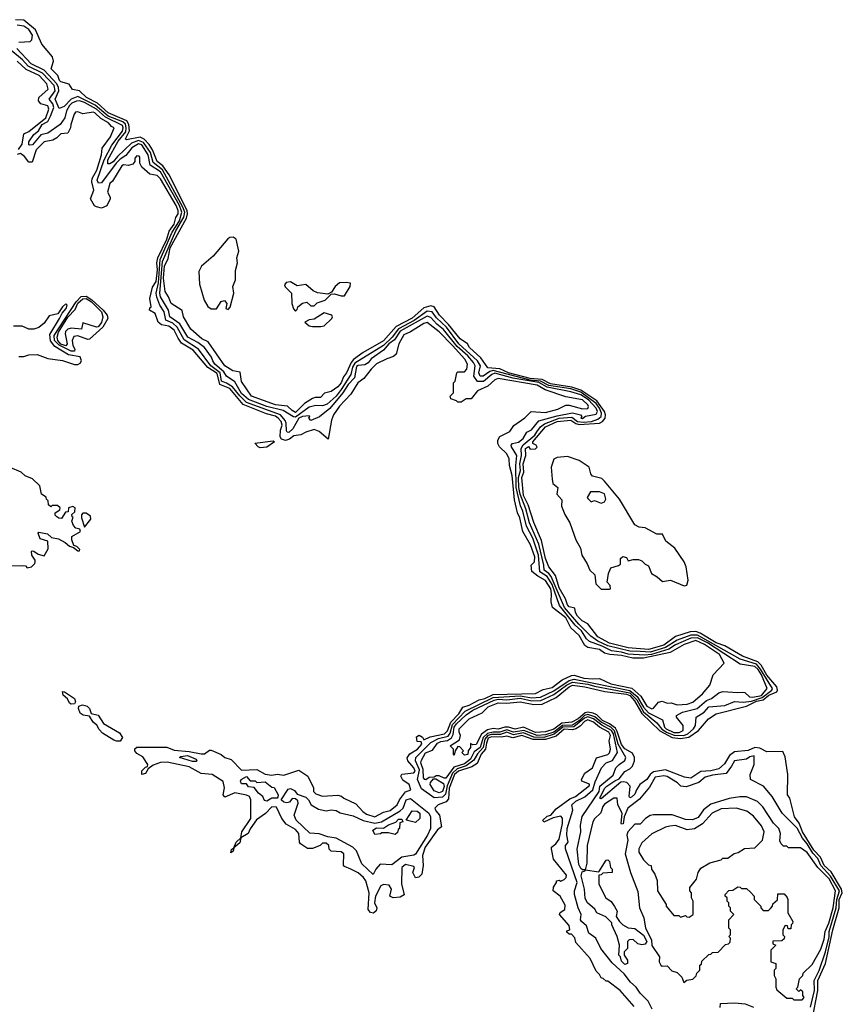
# Model space of a CAD drawing. Extents: x 2737310 to 2869991, y 870230 to 1012730.
# Tile 343 of 479: x 2788751 to 2793623, y 971984 to 977816. Entities that reach past the tile are written whole.
import ezdxf

# ---------------------------------------------------------------- set-up
doc = ezdxf.new("R2010")
doc.units = 0

msp = doc.modelspace()

# ---------------------------------------------------------------- linework, layer by layer
at = {"layer": '0CON02XD'}
for points in [[(2789381.2, 977118.8), (2789401.7, 977158.3), (2789397.8, 977195), (2789385, 977215.7), (2789275, 977263.5), (2789211.5, 977321.5), (2789145.8, 977355), (2789105, 977393.8), (2789063, 977403), (2789043, 977433), (2788995, 977446.7), (2788986.7, 977455), (2788977.5, 977485), (2788937.5, 977525), (2788950.7, 977569.3), (2788945.7, 977595.7), (2788881.4, 977671.4), (2788844.2, 977755), (2788775, 977812.5), (2788725, 977815.7)], [(2788745, 977682.5), (2788813, 977687), (2788823.6, 977696.4), (2788826, 977725), (2788805, 977758), (2788775, 977777.5), (2788735, 977784)], [(2788933.5, 977245), (2788952.2, 977295), (2788946.9, 977316.9), (2788926.2, 977345), (2788960.6, 977395), (2788954.3, 977425), (2788885, 977498.1), (2788800.5, 977540.5), (2788767.5, 977577.5), (2788698, 977635)], [(2791814.4, 975375), (2791836, 975404), (2791858.2, 975421.8), (2791945, 975454.6), (2792021.8, 975461.8), (2792055, 975436.5), (2792088.1, 975431.9), (2792137.5, 975435), (2792175, 975450), (2792194.2, 975465), (2792197.5, 975485), (2792185.4, 975515), (2792165, 975542.2), (2792075, 975608.7), (2792015, 975628.7), (2791885, 975649.4), (2791835, 975675.3), (2791775, 975680.7), (2791555, 975738.2), (2791535, 975732.2), (2791495, 975704.2), (2791477.5, 975705), (2791470.8, 975725), (2791480, 975765), (2791462.9, 975795), (2791351.4, 975895), (2791278.6, 975995), (2791219.1, 976049.1), (2791194.4, 976084.4), (2791165, 976089.4), (2791086.6, 976033.4), (2790994.2, 975985), (2790957.1, 975935), (2790905, 975886.9), (2790735, 975781.4), (2790722.7, 975757.3), (2790712.9, 975715), (2790655, 975626), (2790625, 975586), (2790571.7, 975538.3), (2790545, 975528), (2790505, 975531.2), (2790465, 975520), (2790385, 975461.5), (2790372.9, 975462.9), (2790310.9, 975500.9), (2790215, 975525.6), (2790105, 975565.7), (2790065, 975602.5), (2790025, 975670), (2789975, 975703.3), (2789959.6, 975729.6), (2789906.2, 975775), (2789894.2, 975795), (2789887, 975817), (2789845, 975873.8), (2789805, 975904.2), (2789746.2, 975935), (2789700, 976015), (2789639.2, 976055), (2789632.9, 976095), (2789585.7, 976175), (2789580, 976195), (2789596.3, 976383.7), (2789674.6, 976565), (2789723.4, 976646.6), (2789727.9, 976675), (2789717.7, 976705), (2789596.8, 976926.8), (2789540.8, 976970.8), (2789525, 977030), (2789485, 977088.5), (2789455, 977099.5), (2789413.8, 977085), (2789329.2, 977005), (2789305, 976974.3), (2789285, 976961.2), (2789272.7, 976962.7), (2789272.9, 976985), (2789334.7, 977095.3), (2789378.7, 977151.3), (2789382.1, 977175), (2789377.2, 977197.2), (2789361.2, 977211.2), (2789275.7, 977245), (2789198.7, 977308.7), (2789095, 977360), (2789055, 977345.8), (2789015, 977300.8), (2788985, 977290), (2788960, 977345), (2788982.2, 977395), (2788981.1, 977415), (2788970.6, 977435), (2788896.2, 977516.2), (2788818.8, 977555), (2788733.8, 977645)], [(2788743, 977047), (2788765, 977077.5), (2788775, 977140), (2788805, 977153.3), (2788905, 977234.2), (2788923.8, 977285), (2788916.7, 977305), (2788875, 977317.5), (2788862.5, 977335), (2788863.3, 977355), (2788920, 977405), (2788912, 977435), (2788866, 977485), (2788790, 977520), (2788735, 977569.2)], [(2792496.7, 971955), (2792473, 972003), (2792425, 972050), (2792402.5, 972085), (2792367.5, 972115), (2792330, 972165), (2792259.7, 972229.7), (2792193.3, 972315), (2792162.5, 972375), (2792122.5, 972405), (2792108.3, 972448.3), (2792077.5, 972475), (2792072.5, 972485), (2792076.7, 972515), (2792057.5, 972555), (2792037.5, 972635), (2792037.5, 972655), (2792052.5, 972705), (2791982.5, 972905), (2791982.5, 972925), (2792000, 972945), (2791991.2, 972985), (2791992.9, 973025), (2792026.1, 973133.9), (2792020, 973165), (2792045, 973186), (2792098.1, 973211.9), (2792146.2, 973255), (2792158.6, 973301.4), (2792196.7, 973385), (2792225, 973413.3), (2792262.5, 973427.5), (2792291.2, 973475), (2792268.2, 973585), (2792255.5, 973605), (2792197.7, 973637.7), (2792150, 973675), (2792115, 973686.1), (2792095, 973677.9), (2792033.1, 973626.9), (2791967.5, 973625), (2791917, 973583), (2791855.8, 973564.2), (2791795, 973566.6), (2791735, 973591.5), (2791675, 973580.8), (2791635, 973595.4), (2791598.2, 973581.8), (2791545, 973582.2), (2791524, 973576), (2791506.1, 973555), (2791495.8, 973504.2), (2791461.7, 973468.3), (2791440.8, 973429.2), (2791395, 973395.5), (2791341.4, 973378.6), (2791315, 973352.2), (2791282.9, 973277.1), (2791272, 973228), (2791255, 973211.4), (2791205, 973206), (2791129.7, 973259.7), (2791107.1, 973315), (2791117.8, 973372.2), (2791095.8, 973425), (2791096.2, 973445), (2791185.6, 973534.4), (2791231.9, 973558.1), (2791288.8, 973571.2), (2791300.6, 973589.4), (2791315, 973641.4), (2791389.4, 973720.6), (2791555, 973800.4), (2791715, 973811.1), (2791785, 973800), (2791835, 973803.3), (2791915, 973840), (2792005, 973902.5), (2792035, 973909.5), (2792365, 973842.5), (2792407.3, 973807.3), (2792445, 973742.9), (2792475, 973710), (2792558.3, 973668.3), (2792570, 973625), (2792580, 973615), (2792625, 973594.5), (2792657.2, 973592.8), (2792680, 973605), (2792680, 973635), (2792640, 973685), (2792640, 973695), (2792676.1, 973713.9), (2792762.5, 973735), (2792817.7, 973782.3), (2792847.5, 973795), (2792891.7, 973828.3), (2792915, 973837.5), (2793005, 973830), (2793033, 973833), (2793045, 973830), (2793072.5, 973805), (2793093, 973803), (2793145, 973813.8), (2793177.5, 973855), (2793144.5, 973935), (2793125, 973966.7), (2793105.3, 973985.3), (2793018.3, 973998.3), (2792825, 974124.5), (2792765, 974153.8), (2792725, 974152.5), (2792635, 974113.3), (2792595, 974087.3), (2792493.4, 974056.6), (2792451.5, 974051.5), (2792355, 974057.5), (2792315, 974070), (2792255, 974078.1), (2792201.2, 974105), (2792125, 974132.5), (2792107.6, 974147.6), (2792078.6, 974195), (2792040.4, 974230.4), (2791947.5, 974345), (2791905, 974470), (2791875, 974517.1), (2791831.9, 974545), (2791824.4, 974645), (2791789.4, 974745), (2791751.9, 974815), (2791730.6, 974905), (2791716.4, 974936.4), (2791691.2, 975045), (2791689.2, 975175), (2791695.8, 975235), (2791663.3, 975285), (2791662.5, 975295), (2791670, 975305), (2791706, 975314), (2791732.5, 975335), (2791755, 975372.5), (2791783, 975387), (2791825, 975438.8), (2791935, 975470), (2792025, 975487.1), (2792072.5, 975475), (2792080, 975465), (2792073.3, 975455), (2792085, 975453.8), (2792101.7, 975468.3), (2792165, 975478.8), (2792172.5, 975495), (2792165.6, 975515), (2792118.9, 975565), (2792075, 975593.5), (2792015, 975612.2), (2791875, 975639.6), (2791825, 975666.4), (2791671.7, 975691.7), (2791565, 975721.1), (2791546.2, 975715), (2791496.8, 975673.2), (2791463, 975673), (2791440.8, 975705), (2791447.5, 975765), (2791439.2, 975785), (2791404.2, 975825), (2791340.9, 975880.9), (2791261.2, 975981.2), (2791222, 976012), (2791185, 976052), (2791165, 976060), (2791005, 975970.6), (2790970.9, 975919.1), (2790938, 975895), (2790905, 975857.5), (2790833.2, 975806.8), (2790815, 975783.8), (2790795, 975772), (2790755, 975768.1), (2790745, 975761.2), (2790734.2, 975695), (2790695.8, 975655), (2790665.4, 975604.6), (2790587.6, 975512.4), (2790527, 975463), (2790475, 975442.5), (2790462.5, 975455), (2790470, 975465), (2790465, 975470), (2790425.7, 975465.7), (2790405, 975456.2), (2790368, 975392), (2790345, 975371.2), (2790335, 975372.5), (2790330.8, 975380.8), (2790329.4, 975425), (2790322.5, 975442.5), (2790295.5, 975475.5), (2790095, 975547.8), (2790055, 975586.9), (2790011.9, 975641.9), (2789975, 975663.5), (2789946, 975675), (2789937.8, 975725), (2789882.9, 975765), (2789810, 975865), (2789725, 975918.6), (2789682.5, 975995), (2789657.8, 976017.8), (2789615.7, 976035.7), (2789607.1, 976085), (2789580.8, 976125), (2789562.2, 976172.2), (2789560, 976195), (2789572.2, 976257.8), (2789582.3, 976395), (2789653, 976557), (2789696.4, 976625), (2789711.2, 976675), (2789696.9, 976715), (2789585.5, 976915), (2789523.6, 976953.6), (2789511.1, 977015), (2789475, 977074.2), (2789455, 977080), (2789415, 977055.8), (2789378.9, 977011.1), (2789345, 976990), (2789321.9, 976965), (2789235, 976850), (2789218.3, 976848.3), (2789210, 976865), (2789250.5, 976985), (2789297.1, 977072.9), (2789360.6, 977155), (2789364.4, 977175), (2789359.8, 977189.8), (2789258.2, 977238.2), (2789205, 977286.4), (2789133.8, 977325), (2789105.8, 977334.2), (2789087, 977333), (2789058.9, 977321.1), (2789045, 977307.5), (2789028.6, 977275), (2789018.8, 977235), (2788991.2, 977195), (2788917.1, 977142.9), (2788876.2, 977133.8), (2788826, 977075), (2788811.7, 977071.7), (2788804, 977075), (2788805, 977092.5), (2788834.2, 977135), (2788862, 977158), (2788884.7, 977195.3), (2788917.3, 977212.7), (2788933.5, 977245)], [(2791966, 973055), (2791966.4, 973086.4), (2791955, 973097.5), (2791911.2, 973088.8), (2791855, 973063.3), (2791850, 973075), (2791875, 973098.8), (2791896.7, 973103.3), (2791928.3, 973141.7), (2792009.5, 973200.5), (2792043.3, 973215), (2792125, 973280), (2792125, 973287.5), (2792080, 973305), (2792077.5, 973315), (2792097, 973353), (2792142.5, 973385), (2792167, 973443), (2792235, 973463.3), (2792245, 973472.5), (2792250, 973495), (2792242, 973545), (2792249.2, 973575), (2792240, 973595), (2792185.4, 973625.4), (2792148.8, 973655), (2792115, 973668.1), (2792095, 973658.9), (2792069.6, 973630.4), (2792045.5, 973614.5), (2792025, 973609.6), (2791975, 973613.5), (2791927.3, 973572.7), (2791865, 973552.1), (2791792.5, 973552.5), (2791725, 973575.5), (2791671.7, 973561.7), (2791635, 973572), (2791603.7, 973566.3), (2791545, 973568.9), (2791525, 973560.6), (2791515, 973530), (2791510, 973495), (2791483.1, 973465), (2791460, 973410), (2791429.4, 973390.6), (2791350, 973365), (2791326.9, 973345), (2791295, 973263.3), (2791290, 973200), (2791276.1, 973183.9), (2791230, 973165), (2791210, 973145), (2791215, 973130), (2791237.5, 973105), (2791250, 973035), (2791225, 973017.5), (2791152, 972915), (2791136.2, 972865), (2791140, 972805), (2791132.5, 972755), (2791115, 972737.5), (2791095, 972732.5), (2791080, 972765), (2791090, 972795), (2791085, 972800), (2791035, 972812.5), (2791013.3, 972795), (2791013, 972697), (2791028.3, 972631.7), (2791005, 972617.5), (2790963.6, 972613.6), (2790942.5, 972625), (2790952.5, 972665), (2790939.3, 972689.3), (2790905, 972692.5), (2790890, 972685), (2790857.5, 972625), (2790852.5, 972585), (2790866.1, 972556.1), (2790861.7, 972538.3), (2790846.4, 972523.6), (2790828.3, 972528.3), (2790814, 972545), (2790820, 972645), (2790800, 972715), (2790786.7, 972735), (2790755, 972762.5), (2790712.5, 972785), (2790675, 972800), (2790668.3, 972808.3), (2790670, 972875), (2790655, 972887.5), (2790595, 972890), (2790583, 972903), (2790582.5, 972925), (2790565, 972937.5), (2790545, 972937.5), (2790530, 972925), (2790485, 972907.5), (2790455, 972907.5), (2790413.6, 972933.6), (2790407.5, 972945), (2790403.3, 972995), (2790385, 973020), (2790330, 973050), (2790302.5, 973085), (2790271.7, 973151.7), (2790245, 973152.5), (2790205.9, 973114.1), (2790154.1, 973075.9), (2790116.4, 973023.6), (2790103.3, 972995), (2790060, 972970), (2790055, 972940), (2790020, 972910), (2790015, 972890), (2790001.7, 972881.7), (2790005, 972900), (2790020, 972910), (2790032.5, 972945), (2790060, 972970), (2790066.7, 973005), (2790120, 973085), (2790120, 973195), (2790112.5, 973215), (2790095, 973223.3), (2790025, 973236), (2789965, 973210), (2789956.7, 973225), (2789963.8, 973265), (2789955, 973302.5), (2789890, 973345), (2789825, 973350), (2789755, 973391.2), (2789625, 973418.8), (2789583.9, 973416.1), (2789540.7, 973399.3), (2789512.5, 973377.5), (2789495, 973350), (2789474.2, 973344.2), (2789475, 973367.5), (2789495, 973387.5), (2789508.3, 973391.7), (2789510, 973405), (2789479.3, 973449.3), (2789445, 973470), (2789433.3, 973485), (2789433.3, 973496.7), (2789444, 973506), (2789623, 973507), (2789665, 973490), (2789755, 973482), (2789825, 973467.5), (2789845, 973467.5), (2789875, 973490), (2789885, 973490), (2789943.6, 973463.6), (2789966.4, 973446.4), (2790003.6, 973433.6), (2790065, 973370), (2790155, 973373.8), (2790205, 973346.7), (2790245, 973340), (2790275, 973346.7), (2790315, 973340), (2790405, 973370), (2790457.5, 973335), (2790490, 973265), (2790490, 973245), (2790505, 973230), (2790545, 973217.5), (2790635, 973222.5), (2790657, 973217), (2790670, 973205), (2790740.7, 973170.7), (2790782.5, 973125), (2790805, 973110), (2790853.9, 973093.9), (2790905, 973122.5), (2790945, 973131.2), (2790985.6, 973164.4), (2791001.2, 973195), (2791035, 973242.5), (2791067.5, 973255), (2791057.5, 973285), (2791020.7, 973310.7), (2791007.5, 973335), (2791013.6, 973346.4), (2791085, 973354), (2791093.8, 973365), (2791086, 973385), (2791048.8, 973425), (2791046.4, 973443.6), (2791062, 973468), (2791106.7, 973495), (2791132.5, 973525), (2791128.3, 973538.3), (2791105, 973540), (2791101.7, 973568.3), (2791117, 973577), (2791136.4, 973566.4), (2791145, 973550), (2791182.5, 973567.5), (2791266.2, 973585), (2791285, 973603.8), (2791304.6, 973655.4), (2791352.5, 973705), (2791375.7, 973744.3), (2791412.5, 973755), (2791471.9, 973788.1), (2791505, 973795.6), (2791555, 973819.4), (2791805, 973824.2), (2791851.2, 973848.8), (2791905, 973860.8), (2791964.4, 973905.6), (2792018.3, 973931.7), (2792035, 973934.2), (2792092.5, 973915), (2792145, 973911.4), (2792185, 973913.8), (2792252.8, 973882.8), (2792375.4, 973855.4), (2792428.8, 973808.8), (2792465, 973748.8), (2792495, 973733.3), (2792505, 973737.5), (2792535, 973772.5), (2792555, 973780), (2792585, 973767.5), (2792609.3, 973769.3), (2792645, 973756.7), (2792705, 973761.2), (2792737.3, 973772.7), (2792795, 973823.3), (2792837.5, 973875), (2792857.5, 973935), (2792922.5, 974005), (2792895.4, 974055.4), (2792806, 974115), (2792755, 974137.8), (2792686.2, 974115), (2792603.4, 974066.6), (2792445, 974033.1), (2792383.2, 974033.2), (2792315, 974050.6), (2792245.6, 974055.6), (2792214.4, 974064.4), (2792185, 974085.8), (2792115, 974096.2), (2792098.8, 974108.8), (2792065, 974168.8), (2792015, 974213.3), (2791985, 974272), (2791906, 974335), (2791897.7, 974367.7), (2791900.8, 974415), (2791895.6, 974445), (2791865, 974493.8), (2791818.8, 974518.8), (2791785, 974547.5), (2791780, 974585), (2791800, 974605), (2791801.2, 974635), (2791775.8, 974705), (2791731.2, 974785), (2791712, 974865), (2791698.8, 974895), (2791682.3, 974972.3), (2791668.1, 975115), (2791651.2, 975175), (2791650, 975215), (2791636.7, 975245), (2791592.5, 975285), (2791582.5, 975305), (2791582.5, 975325), (2791593.6, 975346.4), (2791653, 975377), (2791677, 975413), (2791743, 975457), (2791780, 975495), (2791865, 975490), (2791938.3, 975508.3), (2791985, 975532.5), (2792005, 975532.5), (2792085, 975511.2), (2792115, 975513.3), (2792120, 975525), (2792116.2, 975535), (2792085, 975563.8), (2791985, 975582.5), (2791863.1, 975623.1), (2791815, 975650.8), (2791585, 975690), (2791565, 975683.3), (2791524.1, 975645.9), (2791461.7, 975618.3), (2791425, 975570), (2791395, 975570), (2791365, 975550), (2791345, 975550), (2791338.3, 975558.3), (2791305, 975570), (2791300, 975585), (2791320, 975605), (2791320, 975665), (2791330, 975675), (2791340, 975725), (2791345, 975730), (2791385, 975730), (2791400, 975745), (2791402.5, 975775), (2791388, 975805), (2791315, 975885.7), (2791235, 975966.7), (2791165, 976021.2), (2791145, 976016.2), (2791065, 975966.7), (2791025, 975950), (2790996.7, 975895), (2790980, 975835), (2790965, 975820), (2790925, 975807.5), (2790865, 975777.5), (2790832.5, 975745), (2790789.3, 975690.7), (2790753.3, 975665), (2790713, 975597), (2790645, 975527.5), (2790610, 975475), (2790597, 975443), (2790578.3, 975331.7), (2790525, 975377.5), (2790495, 975387.5), (2790445, 975373.3), (2790415, 975357.5), (2790375, 975350), (2790349.2, 975330.8), (2790325, 975322.5), (2790302, 975332), (2790293.3, 975345), (2790295.7, 975385), (2790305.6, 975415), (2790300, 975435), (2790282.5, 975455), (2790265, 975466.9), (2790211.7, 975481.7), (2790075, 975537.1), (2789995, 975631.9), (2789935.4, 975655.4), (2789919.5, 975719.5), (2789864.3, 975755), (2789777.4, 975857.4), (2789710, 975900), (2789688.7, 975928.7), (2789665, 975977.5), (2789635, 976000), (2789590.7, 976009.3), (2789570, 976025), (2789552.5, 976075), (2789520, 976095), (2789521.7, 976108.3), (2789530, 976115), (2789521.2, 976165), (2789538, 976232), (2789559.2, 976265), (2789566.8, 976335), (2789562.2, 976375), (2789569.1, 976405), (2789621.5, 976515), (2789636.2, 976563.8), (2789665.5, 976605), (2789676.2, 976645), (2789689.2, 976665), (2789689.4, 976685), (2789677.8, 976715), (2789585, 976873.3), (2789565, 976892.5), (2789521.7, 976901.7), (2789475, 976942.5), (2789462.5, 976965), (2789461.7, 977001.7), (2789458.3, 977008.3), (2789445, 977010), (2789432.5, 976995), (2789432.5, 976975), (2789420.7, 976959.3), (2789395, 976952.5), (2789365, 976956.7), (2789355, 976950), (2789300, 976860), (2789283.9, 976846.1), (2789270, 976795), (2789287.5, 976765), (2789287.5, 976755), (2789266.4, 976713.6), (2789235, 976700), (2789205, 976706.7), (2789193.8, 976713.8), (2789170.8, 976755), (2789189.2, 976805), (2789178, 976855), (2789180, 976875), (2789207.1, 976925), (2789236, 977015), (2789240, 977055), (2789288.3, 977121.7), (2789310, 977175), (2789293.6, 977183.6), (2789276.2, 977205), (2789230.6, 977230.6), (2789196.2, 977265), (2789185, 977268), (2789125, 977257.5), (2789095, 977270), (2789081.7, 977268.3), (2789073, 977257), (2789053.3, 977195), (2789052.5, 977175), (2789036.4, 977143.6), (2788995, 977140), (2788970, 977115), (2788947, 977103), (2788895, 977092.5), (2788847.5, 977045), (2788825, 976972.5), (2788805, 976972.5), (2788780, 977005), (2788755, 977023.8), (2788735, 977017.5)], [(2793445, 971892.5), (2793477.5, 972065), (2793477.8, 972125), (2793523.3, 972225), (2793566.5, 972425), (2793604.6, 972555.4), (2793604.6, 972605), (2793622.9, 972645), (2793619.1, 972665), (2793557.6, 972767.6), (2793514.5, 972805), (2793494.4, 972855), (2793455, 972895.8), (2793386.9, 973005), (2793367, 973057), (2793339.2, 973095), (2793311.2, 973205), (2793297.5, 973225), (2793300, 973345), (2793285, 973450), (2793270.7, 973480.7), (2793175, 973480), (2793135, 973500), (2793105.8, 973504.2), (2793065, 973488), (2792985, 973478.6), (2792955, 973458), (2792925, 973408.8), (2792890.9, 973379.1), (2792845, 973365.7), (2792785, 973362), (2792725, 973323.8), (2792688.3, 973328.3), (2792575, 973372.5), (2792505, 973360), (2792485.8, 973345), (2792465.5, 973314.5), (2792423.3, 973285), (2792403.3, 973255), (2792395, 973227.5), (2792375, 973210), (2792365, 973207.5), (2792360, 973215), (2792366.7, 973275), (2792347, 973297), (2792325, 973302), (2792311.2, 973298.8), (2792195, 973201.2), (2792187.5, 973205), (2792215, 973261.2), (2792228, 973275), (2792275, 973307.5), (2792301.7, 973318.3), (2792335, 973362.5), (2792365, 973377.5), (2792380, 973395), (2792392, 973425), (2792392.5, 973445), (2792381.1, 973471.1), (2792335, 973497.5), (2792315, 973522.5), (2792290.2, 973600.2), (2792278.8, 973618.8), (2792245, 973644.6), (2792203.1, 973665), (2792168.3, 973698.3), (2792147.5, 973707.5), (2792115, 973713.9), (2792099.1, 973710.9), (2792058.6, 973675), (2792021.2, 973655), (2791961.3, 973648.7), (2791915, 973614.4), (2791865, 973597.1), (2791805, 973594.5), (2791735, 973624.4), (2791685, 973613.3), (2791646.7, 973625), (2791624.4, 973625.6), (2791585, 973614.4), (2791555, 973618), (2791520.6, 973609.4), (2791485.5, 973584.5), (2791455, 973522.5), (2791435, 973520), (2791421.7, 973528.3), (2791420, 973505), (2791407.5, 973485), (2791405, 973462.5), (2791385, 973460), (2791370, 973475), (2791380, 973485), (2791358.3, 973508.3), (2791345, 973510), (2791330, 973485), (2791325, 973460), (2791320, 973465), (2791320, 973495), (2791300, 973515), (2791355, 973550), (2791362.5, 973575), (2791353.3, 973595), (2791353.3, 973615), (2791412.5, 973675), (2791490.7, 973709.3), (2791525, 973745.7), (2791585, 973769.2), (2791635, 973767.1), (2791715, 973775.6), (2791795, 973760), (2791845, 973761.4), (2791928.2, 973801.8), (2792004.3, 973865), (2792025, 973873.3), (2792097.5, 973865), (2792216.4, 973836.4), (2792345, 973820.4), (2792365, 973811.9), (2792391.3, 973781.3), (2792435.8, 973705.8), (2792542.9, 973602.9), (2792615, 973564.5), (2792665, 973557.3), (2792713.3, 973566.7), (2792771.2, 973605), (2792831.2, 973675), (2792875.8, 973704.2), (2793055, 973750), (2793115, 973778.8), (2793153.4, 973786.6), (2793188, 973815), (2793234.2, 973835), (2793239.2, 973845), (2793235.8, 973865), (2793175, 973933.1), (2793142.5, 973992.5), (2793123.2, 974013.2), (2793031.2, 974045), (2792927.2, 974107.2), (2792875, 974124.5), (2792781.9, 974181.9), (2792755, 974192.2), (2792720.9, 974189.1), (2792635, 974161.4), (2792565, 974110.5), (2792475, 974085.6), (2792355, 974095.6), (2792245, 974122.5), (2792175, 974160.8), (2792115, 974237.5), (2792082.5, 974255), (2792055, 974283.3), (2792042, 974305), (2792039.3, 974329.3), (2792005, 974338.8), (2791995, 974350), (2791982.5, 974385), (2791945, 974450), (2791924.2, 974524.2), (2791884.5, 974574.5), (2791865.8, 974625), (2791840.9, 974730.9), (2791795, 974837.5), (2791761.9, 974941.9), (2791735, 974997.5), (2791724.4, 975105), (2791736, 975135), (2791733.3, 975185), (2791748, 975235), (2791747.5, 975275), (2791765, 975287.5), (2791775, 975272.5), (2791805, 975273.3), (2791816.2, 975283.8), (2791810, 975295), (2791790, 975305), (2791790, 975315), (2791865.8, 975405), (2791935, 975436.2), (2792014.4, 975444.4), (2792045, 975423.3), (2792065, 975417.3), (2792185, 975425.6), (2792202, 975435), (2792218.6, 975455), (2792220.6, 975475), (2792214.5, 975495), (2792168.1, 975558.1), (2792075, 975621.6), (2792020.1, 975640.1), (2791895, 975658.4), (2791844.7, 975684.7), (2791775, 975690.8), (2791645, 975723.4), (2791595, 975747.3), (2791523.4, 975753.4), (2791482.4, 975812.4), (2791414.6, 975874.6), (2791403.8, 975895), (2791358.8, 975925), (2791291.2, 976011.2), (2791237.5, 976065), (2791205, 976114), (2791185, 976120), (2791145, 976108.6), (2791075, 976048.1), (2790981.3, 975998.7), (2790905, 975912.9), (2790785.5, 975844.5), (2790727.2, 975802.8), (2790713.8, 975786.2), (2790687.1, 975725), (2790668.7, 975701.3), (2790654.3, 975665), (2790635, 975640.8), (2790595, 975613.8), (2790556.4, 975603.6), (2790531.7, 975578.3), (2790501.7, 975578.3), (2790485, 975571.2), (2790437.5, 975542.5), (2790385, 975490), (2790365, 975500), (2790337.3, 975527.3), (2790265, 975534.4), (2790123.3, 975585), (2790065, 975672.5), (2790057.5, 975727.5), (2790012.5, 975735), (2789966.1, 975766.1), (2789867.1, 975907.1), (2789830, 975925), (2789765, 975983.3), (2789720, 976055), (2789713, 976093), (2789647.5, 976135), (2789632.5, 976175), (2789613.3, 976205), (2789602.2, 976285), (2789608.9, 976355), (2789629.7, 976400.3), (2789642.9, 976465), (2789739.1, 976640.9), (2789745.5, 976665), (2789742.1, 976685), (2789636.8, 976896.8), (2789599.3, 976949.3), (2789565, 976976.2), (2789537.8, 977045), (2789517.3, 977077.3), (2789487.4, 977107.4), (2789465, 977120), (2789383.6, 977103.6), (2789378.3, 977108.3), (2789381.2, 977118.8)], [(2789985, 976100), (2789996.4, 976113.6), (2790018.8, 976195), (2790013.3, 976235), (2790029.2, 976275), (2790029.3, 976330.7), (2790040, 976375), (2790036.7, 976405), (2790048.8, 976445), (2790032.5, 976515), (2790015, 976527.5), (2789995, 976526.2), (2789983, 976517), (2789896.2, 976415), (2789828, 976355), (2789811.2, 976325), (2789815, 976250), (2789843.3, 976155), (2789865, 976117.5), (2789885, 976103.8), (2789916.4, 976103.6), (2789945, 976147.5), (2789963, 976153), (2789977.5, 976135), (2789972.5, 976105), (2789985, 976100)], [(2790385, 976090), (2790395, 976100), (2790397.5, 976115), (2790425, 976136.7), (2790451.7, 976141.7), (2790475, 976120), (2790495, 976120), (2790511.7, 976138.3), (2790560, 976155), (2790595, 976190), (2790615, 976192.5), (2790655, 976180), (2790675, 976180), (2790707.5, 976235), (2790710, 976255), (2790685, 976260), (2790645, 976256.7), (2790620, 976235), (2790598.3, 976201.7), (2790575, 976190), (2790515, 976197.5), (2790489.3, 976209.3), (2790445, 976247.5), (2790395, 976240), (2790355, 976262.5), (2790330, 976260), (2790320, 976245), (2790323, 976233), (2790360, 976195), (2790362.5, 976135), (2790373, 976103), (2790385, 976090)], [(2789055, 975852.1), (2788985, 975887.3), (2788957.1, 975915), (2788954, 975945), (2789085.4, 976145), (2789114.8, 976175.2), (2789145, 976177.8), (2789177.2, 976157.2), (2789245.5, 976095), (2789268.5, 976065), (2789273.3, 976045), (2789243.3, 975995), (2789165, 975924.3), (2789155, 975921.4), (2789095, 975942.5), (2789070.8, 975939.2), (2789060.8, 975915), (2789065.8, 975885), (2789077.1, 975865), (2789075, 975853.1), (2789055, 975852.1)], [(2789025, 975883.1), (2788995, 975893.9), (2788977.1, 975915), (2788972.9, 975935), (2788981.1, 975965), (2789035, 976053.1), (2789080, 976100), (2789095, 976136.7), (2789125, 976163.1), (2789145, 976164.5), (2789176.2, 976145), (2789235.5, 976085), (2789244, 976055), (2789235, 976022.5), (2789215, 975996.7), (2789205, 975993.8), (2789125, 976020), (2789117, 975983), (2789055, 975988), (2789035, 975983.3), (2789022, 975968), (2789020, 975955), (2789032.5, 975895), (2789025, 975883.1)], [(2788745, 975820), (2788775, 975820), (2788805, 975830), (2788855, 975832.5), (2788918.3, 975808.3), (2789005, 975796.7), (2789075, 975773.3), (2789095, 975773.3), (2789109.3, 975780.7), (2789117.5, 975795), (2789109.5, 975819.5), (2789040.5, 975830.5), (2788959.7, 975879.7), (2788932.6, 975912.6), (2788929.8, 975950.2), (2788985.6, 976045), (2789001.7, 976078.3), (2789025.6, 976105), (2789032.5, 976125), (2789025, 976132.5), (2789003.8, 976115), (2788976.2, 976073.8), (2788925, 976061.2), (2788895, 976017.5), (2788865, 975992.5), (2788835, 975982.5), (2788805, 975982.5), (2788765, 976000), (2788715, 976000)], [(2790535, 975997.5), (2790555, 976003.3), (2790600, 976045), (2790602.5, 976055), (2790600, 976065), (2790555, 976080), (2790495, 976042.5), (2790465, 976037.5), (2790440, 976025), (2790465, 976002.5), (2790485, 975997.5), (2790535, 975997.5)], [(2793435, 971967.5), (2793458.1, 972065), (2793455.6, 972125), (2793485, 972183.3), (2793524.2, 972294.2), (2793544.3, 972384.3), (2793545.5, 972415), (2793587.1, 972555), (2793589.6, 972605), (2793606.2, 972655), (2793553.6, 972743.6), (2793496.4, 972805), (2793477.2, 972847.2), (2793448.4, 972878.4), (2793415, 972934.2), (2793387.1, 972967.1), (2793355, 973026.7), (2793267.5, 973115), (2793207.5, 973215), (2793156.4, 973276.4), (2793080, 973315), (2793076.7, 973345), (2793100, 973405), (2793100, 973455), (2793075, 973450), (2793055, 973436.7), (2792985, 973426.7), (2792965.8, 973394.2), (2792935, 973350), (2792855, 973340.8), (2792811.2, 973328.8), (2792773.3, 973296.7), (2792698.3, 973271.7), (2792666.4, 973276.4), (2792647.5, 973295), (2792585, 973333.8), (2792565, 973338), (2792515, 973330), (2792480.7, 973269.3), (2792421.7, 973198.3), (2792353.3, 973145), (2792330, 973095), (2792325, 973052.5), (2792315, 973050), (2792312.5, 973055), (2792320, 973115), (2792293.3, 973165), (2792290, 973205), (2792270, 973205), (2792215, 973170), (2792204, 973155), (2792192.3, 973117.7), (2792155, 973083.3), (2792146, 973065), (2792112, 972925), (2792110.5, 972819.5), (2792100, 972780), (2792181.7, 972768.3), (2792225, 972837.5), (2792235, 972840), (2792245, 972830), (2792250, 972795), (2792260, 972785), (2792260, 972765), (2792205, 972760), (2792195, 972750), (2792181.7, 972748.3), (2792180, 972695), (2792223.3, 972615), (2792253.3, 972593.3), (2792274, 972564), (2792290, 972535), (2792283, 972503), (2792303.6, 972473.6), (2792323.9, 972453.9), (2792355, 972436.7), (2792395, 972432), (2792445, 972392.5), (2792465.7, 972355), (2792455, 972340), (2792436.1, 972336.1), (2792411.2, 972341.2), (2792385, 972367.5), (2792360, 972365), (2792350, 972355), (2792350, 972315), (2792330, 972295), (2792330, 972275), (2792350, 972245), (2792350, 972225), (2792335, 972220), (2792315, 972240), (2792310, 972265), (2792300, 972275), (2792302.5, 972335), (2792290, 972385), (2792257.5, 972455), (2792257, 972467), (2792222, 972502), (2792170, 972525), (2792156.4, 972546.4), (2792114.2, 972584.2), (2792100.5, 972610.5), (2792095.6, 972665.6), (2792075.8, 972745), (2792081.2, 972768.8), (2792100, 972775), (2792100, 972780), (2792085, 972780), (2792075, 972787.5), (2792062.7, 972812.7), (2792052.1, 972902.1), (2792074.3, 973005), (2792072, 973045), (2792082.9, 973097.1), (2792183.1, 973245), (2792186.7, 973275), (2792265, 973340), (2792281.2, 973385), (2792301.2, 973405), (2792335, 973427.5), (2792340, 973445), (2792296.2, 973525), (2792273.4, 973603.4), (2792251.5, 973625), (2792195, 973654.6), (2792157.3, 973687.3), (2792115, 973700), (2792095, 973693.8), (2792067.3, 973665), (2792025, 973637.9), (2791965, 973635.9), (2791915, 973595.4), (2791865, 973579.2), (2791815, 973575.4), (2791736, 973606), (2791675, 973595.4), (2791635, 973610), (2791595, 973594.7), (2791555, 973596.2), (2791521.7, 973588.3), (2791496.2, 973565), (2791478.5, 973505), (2791441.8, 973478.2), (2791420.6, 973435), (2791385, 973408.5), (2791321.1, 973388.9), (2791275, 973323.3), (2791265, 973322.5), (2791235, 973337.5), (2791217, 973337), (2791205, 973330), (2791175, 973327.5), (2791157, 973313), (2791150, 973315), (2791143.3, 973325), (2791140, 973375), (2791127.5, 973415), (2791130.7, 973430.7), (2791155, 973474), (2791195, 973490), (2791225, 973530), (2791245, 973540), (2791285, 973546.7), (2791307.7, 973562.3), (2791319.1, 973580.9), (2791324.5, 973625), (2791338.1, 973645), (2791395, 973698.1), (2791435, 973725.5), (2791561.2, 973785), (2791585, 973790.4), (2791635, 973787.7), (2791715, 973796.2), (2791785, 973781.8), (2791837, 973783), (2791915, 973817.8), (2791990, 973875), (2792025, 973891.2), (2792115, 973880), (2792155, 973867.3), (2792365, 973828.2), (2792405, 973787.8), (2792446.3, 973716.3), (2792525, 973650), (2792553.3, 973613.3), (2792585, 973593.1), (2792627.3, 973577.3), (2792685, 973576.5), (2792708, 973585), (2792742, 973615), (2792753.8, 973635), (2792756.4, 973683.6), (2792805.7, 973714.3), (2792832.5, 973745), (2792926.4, 973753.6), (2792985, 973777.5), (2793035, 973772.5), (2793085, 973779.1), (2793148.9, 973801.1), (2793205.4, 973844.6), (2793209.2, 973855), (2793138.9, 973968.9), (2793115, 973997.5), (2793018.8, 974028.8), (2792765, 974170.4), (2792725, 974170.9), (2792645, 974140.6), (2792575, 974096.4), (2792485, 974069.2), (2792425, 974072.7), (2792365, 974074.5), (2792235, 974106.4), (2792175.3, 974135.3), (2792133.6, 974163.6), (2792061.9, 974235), (2791977.8, 974335), (2791897.6, 974517.6), (2791885, 974535.8), (2791856.2, 974555), (2791854.4, 974585), (2791825, 974710), (2791769.4, 974835), (2791748.1, 974918.1), (2791714.7, 975004.7), (2791707.3, 975045), (2791705.4, 975105), (2791716.4, 975145), (2791712.5, 975185), (2791722.2, 975235), (2791720.6, 975275), (2791733.2, 975296.8), (2791801.4, 975355), (2791814.4, 975375)], [(2790175, 975280), (2790162.5, 975285), (2790143, 975307), (2790251.7, 975321.7), (2790260, 975315), (2790215, 975283.3), (2790175, 975280)], [(2792245, 974442.5), (2792250, 974445), (2792247.5, 974465), (2792230, 974485), (2792237.5, 974535), (2792251.7, 974568.3), (2792297.5, 974582.5), (2792308.3, 974591.7), (2792310, 974625), (2792323, 974637), (2792345, 974630), (2792355, 974610), (2792385, 974617.5), (2792415, 974617.5), (2792435, 974610), (2792455, 974590), (2792475, 974580), (2792492.5, 974535), (2792526.1, 974516.1), (2792558.3, 974488.3), (2792605, 974496.7), (2792687, 974463), (2792703, 974467), (2792710, 974495), (2792698, 974575), (2792686.2, 974605), (2792631.2, 974685), (2792577, 974727), (2792558.3, 974768.3), (2792525, 974767.5), (2792455.9, 974805.9), (2792420.7, 974810.7), (2792393.6, 974823.6), (2792303.8, 974975), (2792215, 975083.3), (2792197.7, 975097.7), (2792142.5, 975112.5), (2792132.9, 975125), (2792123.8, 975165), (2792065, 975203.8), (2791995, 975228), (2791935, 975223.3), (2791915, 975212.5), (2791898.8, 975165), (2791903.8, 975095), (2791909.3, 975069.3), (2791937.5, 975045), (2791932.5, 975005), (2791961.7, 974971.7), (2791960, 974935), (2791978.8, 974885), (2792008.8, 974835), (2792043.8, 974735), (2792072.5, 974685), (2792080, 974645), (2792112.5, 974592.5), (2792127.5, 974555), (2792157, 974527), (2792162.5, 974475), (2792195, 974442.5), (2792245, 974442.5)], [(2788705, 974580), (2788765, 974582.5), (2788785, 974580), (2788795, 974570), (2788820, 974575), (2788840, 974595), (2788842.5, 974605), (2788842.5, 974615), (2788822.5, 974645), (2788820, 974665), (2788825, 974670), (2788835, 974667.5), (2788859.3, 974649.3), (2788895, 974640), (2788919.3, 974680.7), (2788917, 974727), (2788871.7, 974741.7), (2788860, 974775), (2788865, 974780), (2788915, 974770), (2788938.3, 974748.3), (2788980.7, 974740.7), (2789020, 974720), (2789045, 974697.5), (2789070, 974690), (2789095, 974670), (2789105, 974670), (2789107, 974677), (2789090, 974695), (2789071.7, 974701.7), (2789060, 974735), (2789060, 974755), (2789110, 974785), (2789107.5, 974797.5), (2789084.2, 974804.2), (2789069.2, 974819.2), (2789060, 974845), (2789068.3, 974868.3), (2789061.7, 974871.7), (2789060, 974885), (2789078.3, 974901.7), (2789080, 974925), (2789065, 974932.5), (2789040, 974925), (2789038.3, 974901.7), (2789021.7, 974898.3), (2788998.3, 974861.7), (2788983, 974863), (2788971.7, 974871.7), (2788961.7, 974881.7), (2788960, 974895), (2788988.3, 974911.7), (2788990, 974925), (2788975, 974937.5), (2788942.5, 974937.5), (2788935, 974930), (2788921.7, 974941.7), (2788920, 974965), (2788910, 974975), (2788908.3, 974988.3), (2788880, 975005), (2788870, 975055), (2788827, 975097), (2788783, 975113), (2788760, 975135), (2788693.6, 975163.6)], [(2792195, 974952.5), (2792215, 974960), (2792222.5, 974975), (2792215, 975007.5), (2792185, 975020), (2792131.7, 975018.3), (2792112.5, 974985), (2792115, 974980), (2792135, 974960), (2792155, 974967.5), (2792195, 974952.5)], [(2789135, 974810), (2789173, 974857), (2789170, 974875), (2789145, 974893.3), (2789125, 974892.5), (2789117, 974883), (2789116.2, 974865), (2789135, 974810)], [(2789055, 973761.9), (2789045, 973768), (2789033.3, 973793.3), (2789008, 973815), (2789004, 973836), (2789016.7, 973835), (2789075, 973795.7), (2789081.4, 973775), (2789075, 973764.2), (2789055, 973761.9)], [(2789325, 973542), (2789308.3, 973548.3), (2789240.6, 973590.6), (2789221.2, 973611.2), (2789207.7, 973637.7), (2789185.5, 973655.5), (2789165, 973690), (2789126.4, 973696.4), (2789108.8, 973708.8), (2789098.6, 973735), (2789100.9, 973749.1), (2789121.8, 973758.2), (2789150.4, 973750.4), (2789164.5, 973735), (2789175, 973706.2), (2789215.4, 973695.4), (2789247, 973647), (2789342.4, 973592.4), (2789358.8, 973565), (2789345, 973543.3), (2789325, 973542)], [(2789775, 973422), (2789697.5, 973445), (2789705, 973452.5), (2789745, 973456.9), (2789796.7, 973435), (2789800, 973425), (2789795, 973422.5), (2789775, 973422)], [(2790215, 973186.7), (2790200.7, 973190.7), (2790190, 973215), (2790165, 973233.8), (2790138.8, 973268.8), (2790105, 973272.5), (2790095, 973290), (2790065, 973290), (2790058.8, 973305), (2790063.3, 973315), (2790095, 973333.3), (2790115, 973307.5), (2790145, 973307.5), (2790155, 973297.5), (2790205, 973301.2), (2790245, 973270), (2790257.5, 973267.5), (2790281.2, 973225), (2790280, 973210), (2790275.9, 973204.1), (2790245, 973204.2), (2790225, 973193.8), (2790215, 973186.7)], [(2791235, 973236), (2791205, 973247.5), (2791182.5, 973285), (2791183, 973297), (2791201.7, 973318.3), (2791215, 973320), (2791261.2, 973291.2), (2791264.1, 973274.1), (2791255, 973244), (2791235, 973236)], [(2790845, 972752.5), (2790776.7, 972815), (2790745, 972892.5), (2790723.3, 972915), (2790625, 972968), (2790575, 972975.8), (2790525, 972993.8), (2790468.3, 972998.3), (2790387.5, 973075), (2790376.7, 973105), (2790400, 973175), (2790398.8, 973188.8), (2790385, 973200), (2790365, 973202.5), (2790348, 973182), (2790333.3, 973176.7), (2790315, 973182), (2790300, 973195), (2790341.7, 973258.3), (2790355, 973262.5), (2790379.3, 973249.3), (2790395, 973227.5), (2790445, 973210), (2790461.2, 973195), (2790477.5, 973165), (2790520.5, 973140.5), (2790565, 973128.8), (2790595, 973136.2), (2790625, 973132.5), (2790648.3, 973118.3), (2790725, 973100), (2790785, 973072), (2790855, 973057.1), (2790893.3, 973065), (2791005, 973130), (2791021.2, 973145), (2791040, 973195), (2791065, 973202.5), (2791174.2, 973115), (2791184.2, 973095), (2791184.3, 973045), (2791184.2, 973025), (2791165.7, 972985), (2791095, 972873.3), (2791085, 972866.2), (2791014.4, 972855.6), (2790955, 972810), (2790885, 972813.3), (2790860, 972785), (2790845, 972752.5)], [(2793385, 972010), (2793397.5, 972025), (2793390, 972035), (2793388.3, 972058.3), (2793375, 972070), (2793365, 972060), (2793350, 972075), (2793360, 972085), (2793370, 972135), (2793390, 972155), (2793391.7, 972168.3), (2793445, 972220), (2793495, 972310), (2793515, 972370), (2793520.8, 972415), (2793542.5, 972465), (2793567.8, 972555), (2793582, 972655), (2793545, 972727.5), (2793478, 972795), (2793415, 972882.5), (2793375, 972910), (2793305, 972910), (2793295, 972920), (2793275, 972920), (2793260, 972935), (2793253, 972953), (2793257.5, 972995), (2793247.5, 973025), (2793215, 973057.5), (2793153, 973153), (2793120, 973185), (2793055, 973212.5), (2793015, 973213.3), (2792953, 973203), (2792845, 973168.8), (2792800, 973135), (2792768.8, 973091.2), (2792735, 973076.2), (2792695, 973078.8), (2792615, 973106.7), (2792505, 973106.7), (2792485, 973102.5), (2792457.5, 973085), (2792425, 973050), (2792395, 973050), (2792353.3, 973005), (2792347.5, 972985), (2792352.5, 972955), (2792337.5, 972875), (2792367.5, 972765), (2792411.7, 972651.7), (2792422.5, 972555), (2792447.5, 972495), (2792457.5, 972435), (2792492.5, 972365), (2792495, 972332.5), (2792540, 972265), (2792538.8, 972235), (2792547.5, 972215), (2792555, 972210), (2792585, 972212.5), (2792613, 972183), (2792645, 972172.5), (2792672.5, 972145), (2792685, 972112.5), (2792703, 972127), (2792737, 972133), (2792758.3, 972151.7), (2792761.7, 972168.3), (2792780, 972185), (2792780, 972215), (2792788.3, 972221.7), (2792791.7, 972238.3), (2792831.7, 972278.3), (2792845, 972280), (2792855, 972290), (2792888.3, 972291.7), (2792931.7, 972338.3), (2792948.3, 972341.7), (2792958.3, 972351.7), (2792960, 972375), (2792950, 972385), (2792960, 972395), (2792960, 972425), (2792950, 972435), (2792950, 972485), (2792980, 972515), (2792960, 972535), (2792960, 972555), (2792950, 972565), (2792950, 972585), (2792940, 972595), (2792940, 972615), (2792930, 972625), (2792930, 972635), (2792951.7, 972658.3), (2792975, 972660), (2793005, 972680), (2793018.3, 972678.3), (2793025, 972670), (2793055, 972670), (2793078.3, 972648.3), (2793100, 972625), (2793100, 972605), (2793140, 972565), (2793140, 972555), (2793155, 972540), (2793185, 972540), (2793198.3, 972551.7), (2793210, 972565), (2793211.7, 972578.3), (2793238.3, 972601.7), (2793241.7, 972638.3), (2793278.3, 972638.3), (2793297, 972617), (2793300, 972605), (2793300, 972525), (2793330, 972475), (2793328.3, 972461.7), (2793320, 972455), (2793318.3, 972431.7), (2793301.7, 972431.7), (2793298.3, 972448.3), (2793285, 972450), (2793270, 972425), (2793270, 972395), (2793280, 972385), (2793278.3, 972371.7), (2793265, 972360), (2793211.7, 972358.3), (2793211.7, 972341.7), (2793230, 972335), (2793200, 972305), (2793200, 972235), (2793230, 972225), (2793230, 972195), (2793220, 972185), (2793220, 972155), (2793230, 972135), (2793230, 972085), (2793235, 972070), (2793295, 972020), (2793325, 972020), (2793335, 972010), (2793385, 972010)], [(2791095, 973060), (2791040, 973075), (2791075, 973130), (2791105, 973127.5), (2791120, 973115), (2791120, 973085), (2791095, 973060)], [(2792715, 972500), (2792740, 972515), (2792740, 972595), (2792730, 972615), (2792730, 972645), (2792720, 972655), (2792720, 972675), (2792760, 972725), (2792770, 972765), (2792785, 972790), (2792838.3, 972821.7), (2792905, 972840), (2792915, 972850), (2792945, 972850), (2792983, 972877), (2793007, 972883), (2793043, 972907), (2793105, 972910), (2793150, 972955), (2793160, 973005), (2793145, 973040), (2793097.7, 973097.7), (2793058.3, 973128.3), (2792995, 973146.2), (2792905, 973141.2), (2792852.5, 973115), (2792795, 973053.3), (2792747.7, 973022.3), (2792705, 973016.7), (2792635, 973042.5), (2792600.7, 973039.3), (2792575, 973032.5), (2792495, 972992.5), (2792435, 972940), (2792417.5, 972905), (2792417.5, 972885), (2792445, 972840), (2792475, 972810), (2792490, 972805), (2792492.5, 972785), (2792512.5, 972755), (2792527, 972717), (2792527.5, 972655), (2792580, 972575), (2792580, 972565), (2792625, 972510), (2792655, 972510), (2792665, 972500), (2792695, 972510), (2792701.7, 972501.7), (2792715, 972500)], [(2790975, 972990), (2790935, 973000), (2790895, 973000), (2790887, 972993), (2790855, 972990), (2790842.5, 973015), (2790865, 973028.8), (2790905, 973027.5), (2790935, 973046.7), (2790978.3, 973061.7), (2790995, 973080), (2791015, 973080), (2791020, 973065), (2791001.7, 973058.3), (2791000, 973025), (2790991.7, 973018.3), (2790988.3, 973001.7), (2790975, 972990)], [(2792390.7, 971970.7), (2792306.4, 972066.4), (2792235, 972120), (2792225, 972120), (2792207, 972137), (2792195, 972140), (2792185, 972160), (2792165, 972180), (2792130, 972255), (2792045, 972350), (2792038.3, 972378.3), (2792018.3, 972398.3), (2792005, 972400), (2791991.7, 972411.7), (2791991.7, 972418.3), (2792010, 972425), (2792005, 972450), (2791947.5, 972515), (2791951.7, 972528.3), (2791980, 972545), (2791981.7, 972571.7), (2791952.5, 972625), (2791910, 972655), (2791913, 972677), (2791930, 972705), (2791930, 972715), (2791945, 972720), (2791955, 972712.5), (2791975, 972722.5), (2791986.7, 972735), (2791989.3, 972749.3), (2791913, 972843), (2791900, 972905), (2791900, 972915), (2791926.7, 972935), (2791945, 972962.5), (2791966, 973055)], [(2792900, 971965), (2792901.7, 971988.3), (2792985, 971992.5), (2793047, 971987), (2793097, 971967)]]:
    msp.add_lwpolyline(points, dxfattribs=at)

doc.saveas('drawing.dxf')
